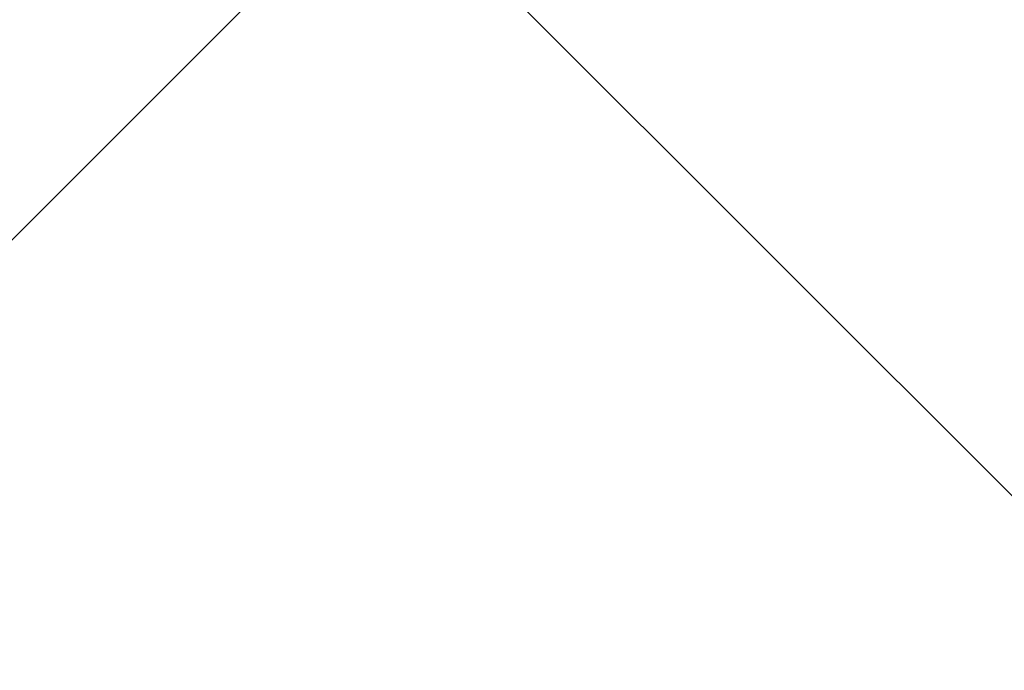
# Model space of a CAD drawing. Header units: millimetres. Extents: x -281 to 121694, y -16481 to 65128.
# Tile 717 of 1056: x 24806 to 24930, y 26408 to 26489. Entities that reach past the tile are written whole.
import ezdxf

# ---------------------------------------------------------------- set-up
doc = ezdxf.new("R2010")
doc.units = ezdxf.units.MM
doc.layers.add('A--L28__Hoofddraagconstructies', color=3, linetype='Continuous', lineweight=5)

# ---------------------------------------------------------------- blocks, each defined once
blk = doc.blocks.new('28_SCO_TLB_column concrete precast square - 250x950-V3-L_80_ 12')
at = {"layer": 'A--L28__Hoofddraagconstructies', "lineweight": 13}
h = blk.add_hatch(dxfattribs=at)
h.set_pattern_fill('FP_26', color=41, style=0, pattern_type=2)
h.set_pattern_definition([(315, (-26525, 24575), (106.066, 106.066), []), (45, (-26525, 24575), (-106.066, 106.066), []), (320, (-26525, 24575), (-31.3759, -358.6306), [37.5, -412.5]), (265, (-26525, 24575), (376.0957, 69.376), [30, -330]), (10.451, (-26527.6, 24545.1), (344.7173, -289.2568), [31.87, -350.571]), (316.184, (-26425, 24575), (-82.7615, -533.62), [56.25, -618.75]), (6.636, (-26431.9, 24530.53), (487.062, -467.3284), [47.805, -525.857]), (261.184, (-26425, 24575), (487.058, -467.333), [45, -495]), (291, (-26450, 24525), (-201.3095, -298.454), [37.5, -412.5]), (236, (-26450, 24525), (362.575, -121.657), [30, -330]), (341.451, (-26466.78, 24500.13), (161.262, -420.112), [31.87, -350.571]), (307.5, (-26525, 24575), (166.44693, -6.07993), [3.353, -322.647, 3.353, -331.647, -331.25]), (307.5, (-26525, 24575), (166.44693, -6.07993), [-661, 3.353, -327.897]), (277.5, (-26525, 24575), (197.20586, -131.5348), [3.353, -187.647, 3.353, -315.147, -126.25]), (277.5, (-26525, 24575), (197.20586, -131.5348), [-509.5, 3.353, -122.897]), (237.5, (-26525, 24686.5), (-11.27744, -266.9112), [3.353, -121.647, 3.353, -386.647, -517.5]), (237.5, (-26525, 24686.5), (-11.27744, -266.9112), [-515, 3.353, -514.147]), (227.5, (-26525, 24736.5), (50.0525, -291.5931), [3.353, -159.147, 3.353, -255.647, -367.5]), (227.5, (-26525, 24736.5), (50.0525, -291.5931), [-421.5, 3.353, -364.147]), (227.5, (-26525, 24736.5), (50.0525, -291.5931), [3.353, -159.147, 3.353, -255.647, -367.5]), (227.5, (-26525, 24736.5), (50.0525, -291.5931), [-421.5, 3.353, -364.147])])
h.paths.add_polyline_path([(-125, 475), (-125, -475), (125, -475), (125, 475)])
blk = doc.blocks.new('TBR-B-BWK-C-BES-ARC-R25_rvt-1-L_80_ 12')
at = {"layer": 'A--L28__Hoofddraagconstructies', "color": 241, "lineweight": 18, "rotation": 89.9999999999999}
blk.add_blockref('28_SCO_TLB_column concrete precast square - 250x950-V3-L_80_ 12', (24575, 26525), dxfattribs=at)

msp = doc.modelspace()

# ---------------------------------------------------------------- block references
at = {"lineweight": 5}
msp.add_blockref('TBR-B-BWK-C-BES-ARC-R25_rvt-1-L_80_ 12', (0, 0), dxfattribs=at)

doc.saveas('drawing.dxf')
